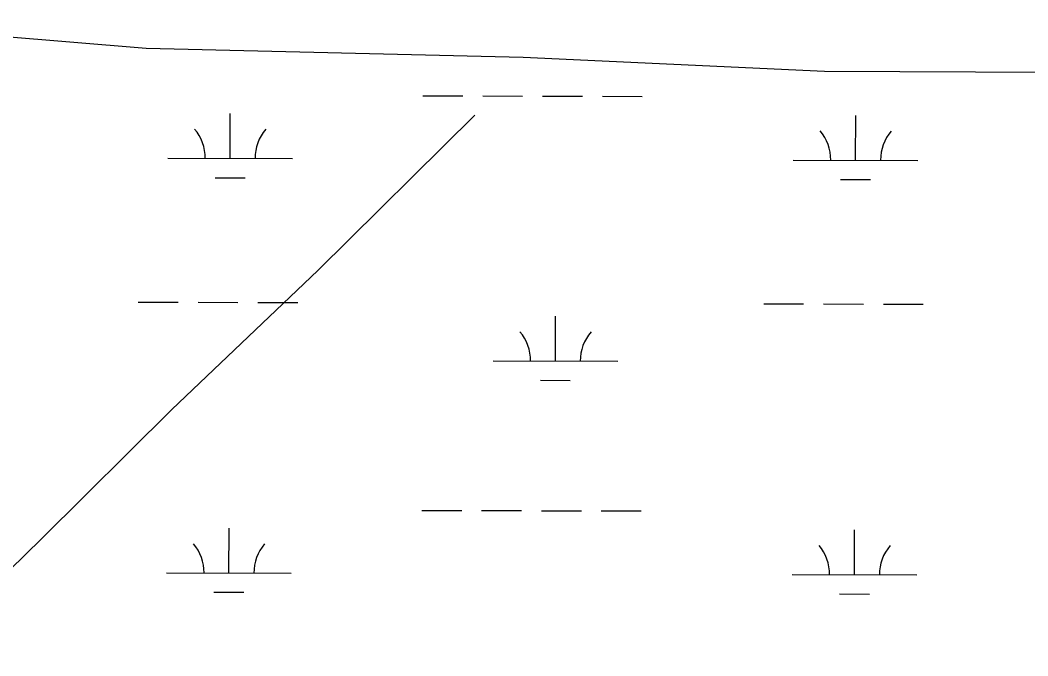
# Model space of a CAD drawing. Extents: x 3161514 to 3199414, y 831166 to 856601.
# Drawn here: x 3186803 to 3187612, y 837061 to 837571 of the extents above; entities that cross this region are included whole.
import ezdxf

# ---------------------------------------------------------------- set-up
doc = ezdxf.new("R2010")
doc.units = 0
doc.layers.add('V-TOPO-SHOR', color=7, linetype='Continuous')
doc.layers.add('V-WETL-SWMP', color=7, linetype='Continuous')

msp = doc.modelspace()

# ---------------------------------------------------------------- linework, layer by layer
at = {"layer": 'V-TOPO-SHOR'}
msp.add_lwpolyline([(3186365.2, 836709.16), (3186425.66, 836767.6), (3186465.49, 836808.18), (3186500.39, 836840.57), (3186554.44, 836893.52), (3186635.86, 836975.14), (3186705.18, 837042.22), (3186820.47, 837154.87), (3186924.88, 837258.52), (3187042.18, 837370.25), (3187168.15, 837494.93)], dxfattribs=at)
at = {"layer": 'V-WETL-SWMP'}
for p, q in [((3186632.24, 837571.07), (3186904.43, 837548.54)), ((3186904.43, 837548.54), (3187206.84, 837541.35)), ((3187206.84, 837541.35), (3187448.7, 837530.17)), ((3187448.7, 837530.17), (3187669.72, 837529.26)), ((3187126.43, 837510.38), (3187158.43, 837510.29)), ((3187174.43, 837510.25), (3187206.43, 837510.16)), ((3187222.43, 837510.11), (3187254.43, 837510.02)), ((3187270.43, 837509.98), (3187302.43, 837509.89)), ((3186971.7, 837460.06), (3186971.8, 837496.06)), ((3187473.6, 837458.68), (3187473.7, 837494.68)), ((3186921.7, 837460.2), (3187021.7, 837459.93)), ((3187423.6, 837458.82), (3187523.6, 837458.54)), ((3186959.65, 837444.67), (3186983.65, 837444.6)), ((3187461.56, 837443.28), (3187485.56, 837443.21)), ((3186897.97, 837344.84), (3186929.97, 837344.75)), ((3186945.97, 837344.7), (3186977.97, 837344.61)), ((3186993.97, 837344.57), (3187025.97, 837344.48)), ((3187399.88, 837343.45), (3187431.88, 837343.36)), ((3187447.88, 837343.32), (3187479.88, 837343.23)), ((3187495.88, 837343.18), (3187527.88, 837343.09)), ((3187232.68, 837297.48), (3187232.78, 837333.48)), ((3187182.68, 837297.62), (3187282.68, 837297.34)), ((3187220.64, 837282.08), (3187244.64, 837282.02)), ((3187125.51, 837177.7), (3187157.51, 837177.62)), ((3187173.51, 837177.57), (3187205.51, 837177.48)), ((3187221.51, 837177.44), (3187253.51, 837177.35)), ((3187269.51, 837177.31), (3187301.51, 837177.22)), ((3186970.78, 837127.39), (3186970.88, 837163.39)), ((3187472.68, 837126), (3187472.78, 837162)), ((3186920.78, 837127.53), (3187020.78, 837127.25)), ((3187422.68, 837126.14), (3187522.68, 837125.87)), ((3186958.73, 837111.99), (3186982.73, 837111.93)), ((3187460.64, 837110.61), (3187484.64, 837110.54))]:
    msp.add_line(p, q, dxfattribs=at)
for centre, start, end in [((3186916.46, 837460.69), 359.06989, 40.61354), ((3187026.94, 837460.39), 139.06988, 180.61354), ((3187418.36, 837459.3), 359.06989, 40.61354), ((3187528.85, 837459), 139.06988, 180.61354), ((3187177.44, 837298.11), 359.06989, 40.61354), ((3187287.93, 837297.8), 139.06988, 180.61354), ((3186915.54, 837128.02), 359.06989, 40.61354), ((3187026.02, 837127.71), 139.06988, 180.61354), ((3187417.44, 837126.63), 359.06989, 40.61354), ((3187527.93, 837126.33), 139.06988, 180.61354)]:
    msp.add_arc(centre, 35.25, start, end, dxfattribs=at)

doc.saveas('drawing.dxf')
